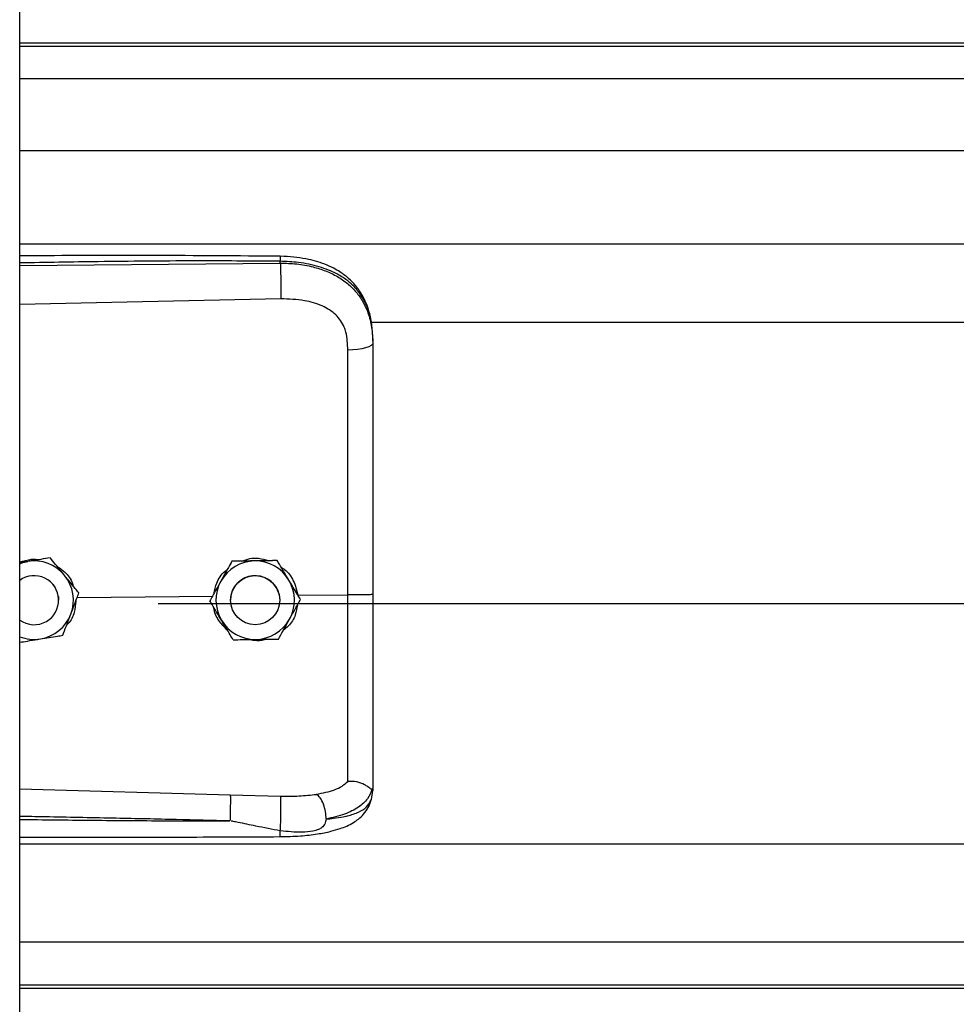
# Model space of a CAD drawing. Header units: inches. Extents: x 170 to 284, y 215 to 248.
# Tile 722 of 1056: x 227.164 to 227.368, y 221.931 to 222.146. Entities that reach past the tile are written whole.
import ezdxf

# ---------------------------------------------------------------- set-up
doc = ezdxf.new("R2010")
doc.units = ezdxf.units.IN
doc.header["$LTSCALE"] = 0.25
doc.header["$MEASUREMENT"] = 0
doc.layers.add('RH TOP OF HOOD', color=7, linetype='Continuous')

msp = doc.modelspace()

# ---------------------------------------------------------------- linework, layer by layer
at = {"layer": 'RH TOP OF HOOD'}
for p, q in [((227.163613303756, 220.1328032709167), (227.163613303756, 224.3332527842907)), ((231.195933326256, 222.1406792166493), (227.163613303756, 222.1406792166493)), ((227.163613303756, 222.1400398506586), (231.195933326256, 222.1400398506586)), ((227.163613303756, 222.1330217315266), (231.195933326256, 222.1330217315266)), ((227.163613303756, 222.1173376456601), (231.195933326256, 222.1173376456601)), ((227.163613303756, 222.0969496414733), (231.195933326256, 222.0969496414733)), ((227.163613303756, 222.0922012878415), (227.2204605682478, 222.0927379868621)), ((227.2204605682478, 222.0927379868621), (227.2204605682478, 222.0931493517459)), ((227.2205565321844, 222.0849491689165), (227.163613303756, 222.0837396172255)), ((227.2401614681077, 222.0798740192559), (231.119382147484, 222.0798740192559)), ((227.240656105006, 222.0758147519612), (227.240656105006, 222.07532643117)), ((227.1702658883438, 222.0284694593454), (227.1693373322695, 222.0283183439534)), ((227.1702658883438, 222.0284678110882), (227.1702658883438, 222.0284694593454)), ((227.1653878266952, 222.0276733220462), (227.163613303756, 222.0273844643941)), ((227.2099049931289, 222.0277097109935), (227.2099049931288, 222.0277113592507)), ((227.2197884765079, 222.0278580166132), (227.2197884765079, 222.0278596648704)), ((227.1709067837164, 222.0226092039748), (227.1713103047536, 222.022044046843)), ((227.1761474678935, 222.0198307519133), (227.205845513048, 222.0201150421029)), ((227.1765196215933, 222.0208130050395), (227.1765196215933, 222.0208146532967)), ((227.2242848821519, 222.0202915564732), (227.2351984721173, 222.0203960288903)), ((227.1721136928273, 222.019223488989), (227.1721136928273, 222.0192242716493)), ((227.193781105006, 222.0184815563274), (231.165765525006, 222.0184815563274)), ((227.2050916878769, 222.0190762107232), (227.2050916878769, 222.0190778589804)), ((227.2096249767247, 222.0192242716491), (227.2096249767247, 222.0192234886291)), ((227.2203253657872, 222.0192234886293), (227.2203253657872, 222.0192242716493)), ((227.2248586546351, 222.0193728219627), (227.2248586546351, 222.0193744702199)), ((227.163613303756, 221.9780679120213), (227.2095489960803, 221.9767361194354)), ((227.2095489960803, 221.9767361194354), (227.2205346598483, 221.9764739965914)), ((227.2403164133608, 221.9757593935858), (227.240656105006, 221.9777445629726)), ((227.240656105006, 221.9782733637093), (227.240656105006, 221.9777445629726)), ((227.163613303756, 221.966096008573), (231.195933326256, 221.966096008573)), ((227.163613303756, 221.9447170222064), (231.195933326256, 221.9447170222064)), ((231.195933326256, 221.9352317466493), (227.163613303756, 221.9352317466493)), ((227.163613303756, 221.9345923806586), (231.195933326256, 221.9345923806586))]:
    msp.add_line(p, q, dxfattribs=at)
at = {"layer": 'RH TOP OF HOOD', "flags": 128}
for points in [[(227.240656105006, 222.07532643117), (227.2405521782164, 222.0750306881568), (227.2402442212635, 222.0747458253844), (227.239743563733, 222.0744823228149), (227.2390686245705, 222.0742498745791), (227.238244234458, 222.0740570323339), (227.2373007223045, 222.0739108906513), (227.2362727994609, 222.0738168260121), (227.235198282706, 222.0737782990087)], [(227.163613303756, 222.0271838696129), (227.1642967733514, 222.0274214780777), (227.1653878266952, 222.0276733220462)], [(227.2195679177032, 222.0219685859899), (227.2201727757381, 222.020492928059), (227.2203253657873, 222.0192242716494)], [(227.1720495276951, 222.0200503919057), (227.1720936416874, 222.0196870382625), (227.1721136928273, 222.0192242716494)]]:
    msp.add_lwpolyline(points, dxfattribs=at)
at = {"layer": 'RH TOP OF HOOD'}
msp.add_circle((227.2149751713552, 222.0192234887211), 0.00535019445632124, dxfattribs=at)
for centre, radius, start, end in [((227.1667634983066, 222.0192242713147), 0.008560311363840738, 39.24773070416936, 99.24772960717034), ((227.2149751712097, 222.0192242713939), 0.00856031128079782, 90.85968127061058, 150.8596805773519), ((227.2149751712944, 222.0192242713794), 0.008560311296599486, 30.85968260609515, 90.85968183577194), ((227.1667634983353, 222.0192234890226), 0.005350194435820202, 300.0097421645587, 126.0718999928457), ((227.1667634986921, 222.0192242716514), 0.00856031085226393, 339.2477292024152, 39.24773059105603), ((227.2149751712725, 222.0192242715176), 0.005350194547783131, 30.85968222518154, 179.9999985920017), ((227.2149751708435, 222.0192242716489), 0.008560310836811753, 150.8596808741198, 210.859682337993), ((227.2149751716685, 222.0192242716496), 0.008560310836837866, 330.8596808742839, 30.85968233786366), ((227.166763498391, 222.0192242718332), 0.008560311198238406, 279.2477290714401, 339.2477287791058), ((227.1667634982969, 222.0192234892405), 0.005350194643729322, 233.9281021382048, 300.009741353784), ((227.2149751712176, 222.019224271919), 0.008560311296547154, 210.859682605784, 270.8596818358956), ((227.2149751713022, 222.0192242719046), 0.008560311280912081, 270.8596812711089, 330.8596805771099), ((227.1667634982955, 222.0192242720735), 0.008560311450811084, 248.4076756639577, 279.247729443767)]:
    msp.add_arc(centre, radius, start, end, dxfattribs=at)
for points, knots in [([(227.2204419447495, 222.094241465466), (227.2112249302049, 222.0943094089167), (227.1931380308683, 222.0944427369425), (227.17419448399, 222.0943854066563), (227.1644687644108, 222.0943326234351), (227.163613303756, 222.094327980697)], [0, 0, 0, 0, 0.4865830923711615, 0.9548405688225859, 1, 1, 1, 1]), ([(227.2204605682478, 222.0931493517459), (227.2141547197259, 222.0931886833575), (227.2009156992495, 222.0932712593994), (227.1819660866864, 222.0930900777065), (227.169325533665, 222.0928690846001), (227.163613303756, 222.0927692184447)], [0, 0, 0, 0, 0.3326703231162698, 0.6984356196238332, 1, 1, 1, 1]), ([(227.2204417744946, 222.0942255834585), (227.2204429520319, 222.0942296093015), (227.2204469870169, 222.0942434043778), (227.2204522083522, 222.0941284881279), (227.2204588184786, 222.0938356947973), (227.2204598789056, 222.0934197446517), (227.2204605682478, 222.093149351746)], [0, 0, 0, 0, 0.09787641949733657, 0.3353863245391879, 0.5679606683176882, 1, 1, 1, 1]), ([(227.2405696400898, 222.0778578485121), (227.2404506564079, 222.0789282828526), (227.2402352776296, 222.0808659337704), (227.2394903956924, 222.0833845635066), (227.2386331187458, 222.0852943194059), (227.2375579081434, 222.0870469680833), (227.236242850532, 222.088635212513), (227.2347721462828, 222.089930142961), (227.2333984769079, 222.0908900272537), (227.2319558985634, 222.0917214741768), (227.2295777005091, 222.0927886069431), (227.2266412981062, 222.093601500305), (227.2233323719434, 222.0941299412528), (227.2214406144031, 222.0942029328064), (227.2204419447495, 222.094241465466)], [0, 0, 0, 0, 0.1084465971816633, 0.1963050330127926, 0.2691828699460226, 0.3279968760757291, 0.4149595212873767, 0.4916410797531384, 0.5389760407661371, 0.5941910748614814, 0.6694152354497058, 0.8148545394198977, 0.9022606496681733, 1, 1, 1, 1]), ([(227.240656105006, 222.0758147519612), (227.240593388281, 222.0771712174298), (227.2404749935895, 222.0797319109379), (227.2395054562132, 222.0832228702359), (227.2382162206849, 222.085634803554), (227.2368523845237, 222.0873375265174), (227.2357694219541, 222.0883809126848), (227.2347104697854, 222.0892094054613), (227.2337210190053, 222.0898693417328), (227.2324866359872, 222.0905644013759), (227.2308926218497, 222.0912901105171), (227.2282289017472, 222.0921981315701), (227.2246938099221, 222.0929580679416), (227.2217872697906, 222.0930894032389), (227.2204605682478, 222.093149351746)], [0, 0, 0, 0, 0.1307156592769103, 0.2467609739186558, 0.3577928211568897, 0.4170971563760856, 0.4791482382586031, 0.5177152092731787, 0.5590896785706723, 0.6032945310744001, 0.6633484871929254, 0.7353692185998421, 0.8792082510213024, 0.9999999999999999, 0.9999999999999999, 0.9999999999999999, 0.9999999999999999]), ([(227.2204605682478, 222.0927379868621), (227.2204822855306, 222.0921621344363), (227.2205273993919, 222.0909659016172), (227.2205684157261, 222.0887408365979), (227.2205816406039, 222.0865634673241), (227.2205646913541, 222.085473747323), (227.2205565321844, 222.0849491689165)], [0, 0, 0, 0, 0.2406941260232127, 0.499999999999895, 0.7593058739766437, 1, 1, 1, 1]), ([(227.2204605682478, 222.0927379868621), (227.2216573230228, 222.0927063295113), (227.2240896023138, 222.0926419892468), (227.2274191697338, 222.092023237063), (227.2303975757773, 222.0910800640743), (227.2329292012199, 222.0898664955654), (227.2351748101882, 222.0883205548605), (227.2370374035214, 222.0864853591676), (227.2385310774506, 222.0843501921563), (227.2397003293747, 222.0817956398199), (227.240497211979, 222.0787193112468), (227.240602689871, 222.0764670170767), (227.240656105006, 222.07532643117)], [0, 0, 0, 0, 0.1094013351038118, 0.2223468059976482, 0.315179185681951, 0.4102231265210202, 0.5012749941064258, 0.5946006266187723, 0.6834485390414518, 0.7745330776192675, 0.8858211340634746, 1, 1, 1, 1]), ([(227.2347726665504, 222.0777116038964), (227.2347726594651, 222.077711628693), (227.2346701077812, 222.0780705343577), (227.2341749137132, 222.0794767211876), (227.2326388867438, 222.0816794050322), (227.2295718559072, 222.0835826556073), (227.2254556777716, 222.0847943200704), (227.2223029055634, 222.08489397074), (227.2205565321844, 222.0849491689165)], [0, 0, 0, 0, 4.497367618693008e-06, 0.06509473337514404, 0.261670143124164, 0.4753105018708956, 0.709365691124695, 1, 1, 1, 1]), ([(227.235198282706, 222.0737782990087), (227.2351283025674, 222.0751029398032), (227.2350583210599, 222.0764276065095), (227.234772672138, 222.0777115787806), (227.2347726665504, 222.0777116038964)], [0, 0, 0, 0, 0.999980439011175, 1, 1, 1, 1]), ([(227.240656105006, 222.07532643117), (227.240656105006, 222.0716962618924), (227.240656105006, 222.0644253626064), (227.240656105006, 222.0533446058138), (227.240656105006, 222.0421620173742), (227.240656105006, 222.0311933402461), (227.240656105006, 222.0239455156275), (227.240656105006, 222.0204657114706)], [0, 0, 0, 0, 0.2027568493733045, 0.4061035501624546, 0.60886041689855, 0.8122072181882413, 1, 1, 1, 1]), ([(227.2351984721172, 222.0203960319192), (227.2351984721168, 222.0203960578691), (227.235198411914, 222.0237823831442), (227.2351983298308, 222.0308290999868), (227.2351982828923, 222.0415022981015), (227.2351982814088, 222.0523783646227), (227.2351982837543, 222.0631656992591), (227.2351982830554, 222.0702407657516), (227.235198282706, 222.0737782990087)], [0, 0, 0, 0, 1.439079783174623e-06, 0.1877923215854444, 0.3908439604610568, 0.5938956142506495, 0.796947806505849, 1, 1, 1, 1]), ([(227.163613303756, 222.0275033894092), (227.1644509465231, 222.0277840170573), (227.1658601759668, 222.0282561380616), (227.1673332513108, 222.0281375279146), (227.1679307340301, 222.0280894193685)], [0, 0, 0, 0, 0.5943977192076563, 1, 1, 1, 1]), ([(227.1702658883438, 222.0284678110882), (227.1695903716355, 222.0283577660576), (227.1682234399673, 222.028135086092), (227.1665583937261, 222.0278639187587), (227.1656051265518, 222.0277087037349), (227.1653878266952, 222.0276733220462)], [0, 0, 0, 0, 0.42997043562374, 0.870060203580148, 0.9999999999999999, 0.9999999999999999, 0.9999999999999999, 0.9999999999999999]), ([(227.1733927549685, 222.0246423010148), (227.173269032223, 222.0247937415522), (227.1723013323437, 222.025978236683), (227.1712402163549, 222.0272769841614), (227.1703608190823, 222.0283532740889), (227.1702658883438, 222.0284694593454)], [0, 0, 0, 0, 0.1156468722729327, 0.9045342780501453, 1, 1, 1, 1]), ([(227.1733927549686, 222.0246401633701), (227.173269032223, 222.0247916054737), (227.1723013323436, 222.0259761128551), (227.1712402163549, 222.0272750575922), (227.1703608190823, 222.0283515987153), (227.1702658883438, 222.0284678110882)], [0, 0, 0, 0, 0.115646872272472, 0.9045342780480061, 1, 1, 1, 1]), ([(227.2120514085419, 222.0277437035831), (227.2126203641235, 222.0279569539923), (227.2138018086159, 222.0283997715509), (227.2158463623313, 222.0284548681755), (227.2171835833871, 222.0280480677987), (227.217895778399, 222.0278314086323)], [0, 0, 0, 0, 0.3027399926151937, 0.6286439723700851, 1, 1, 1, 1]), ([(227.1715370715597, 222.0267734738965), (227.1721864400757, 222.0263456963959), (227.1736774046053, 222.025363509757), (227.1749790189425, 222.0236310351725), (227.1752549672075, 222.0223947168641), (227.1753103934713, 222.022146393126)], [0, 0, 0, 0, 0.3814222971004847, 0.8757540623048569, 1, 1, 1, 1]), ([(227.2060093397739, 222.0207239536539), (227.2061717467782, 222.0214759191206), (227.2065506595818, 222.0232303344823), (227.2076800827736, 222.0250708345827), (227.2087198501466, 222.0258022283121), (227.2089184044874, 222.0259418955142)], [0, 0, 0, 0, 0.3776771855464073, 0.8811610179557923, 1, 1, 1, 1]), ([(227.2099049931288, 222.0277113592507), (227.2095717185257, 222.0271136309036), (227.2088973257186, 222.0259041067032), (227.2080758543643, 222.0244307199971), (227.2076055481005, 222.0235871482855), (227.2074983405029, 222.0233948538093)], [0, 0, 0, 0, 0.4299704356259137, 0.8700602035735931, 1, 1, 1, 1]), ([(227.2099049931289, 222.0277097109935), (227.2095717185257, 222.0271118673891), (227.2088973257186, 222.0259021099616), (227.2080758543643, 222.024428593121), (227.2076055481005, 222.0235850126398), (227.2074983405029, 222.0233927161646)], [0, 0, 0, 0, 0.4299704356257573, 0.8700602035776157, 1, 1, 1, 1]), ([(227.2148467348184, 222.0277857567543), (227.2135746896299, 222.0277666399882), (227.2118781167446, 222.0277411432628), (227.2102999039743, 222.0277173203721), (227.2099049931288, 222.0277113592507)], [0, 0, 0, 0, 0.7497733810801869, 0.9999999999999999, 0.9999999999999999, 0.9999999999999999, 0.9999999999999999]), ([(227.2148467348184, 222.0277836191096), (227.21357468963, 222.0277645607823), (227.2118781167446, 222.0277391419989), (227.2102999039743, 222.0277156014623), (227.2099049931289, 222.0277097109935)], [0, 0, 0, 0, 0.749773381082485, 1, 1, 1, 1]), ([(227.2197884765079, 222.0278596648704), (227.2191041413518, 222.0278494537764), (227.2177193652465, 222.0278287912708), (227.216032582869, 222.0278035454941), (227.2150668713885, 222.027789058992), (227.2148467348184, 222.0277857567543)], [0, 0, 0, 0, 0.4299704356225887, 0.870060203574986, 0.9999999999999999, 0.9999999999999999, 0.9999999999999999, 0.9999999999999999]), ([(227.2197884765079, 222.0278580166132), (227.2191041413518, 222.027847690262), (227.2177193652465, 222.0278267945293), (227.2160325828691, 222.027801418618), (227.2150668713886, 222.0277869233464), (227.2148467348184, 222.0277836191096)], [0, 0, 0, 0, 0.4299704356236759, 0.8700602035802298, 1, 1, 1, 1]), ([(227.2223235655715, 222.0236173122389), (227.2222232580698, 222.0237851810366), (227.2214387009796, 222.0250981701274), (227.2205784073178, 222.0265378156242), (227.2198654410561, 222.0277308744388), (227.2197884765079, 222.0278596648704)], [0, 0, 0, 0, 0.1156468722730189, 0.9045342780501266, 1, 1, 1, 1]), ([(227.2223235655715, 222.0236151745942), (227.2222232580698, 222.0237830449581), (227.2214387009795, 222.0250960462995), (227.2205784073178, 222.026535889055), (227.2198654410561, 222.0277291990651), (227.2197884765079, 222.0278580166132)], [0, 0, 0, 0, 0.1156468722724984, 0.9045342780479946, 1, 1, 1, 1]), ([(227.2206633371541, 222.0263956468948), (227.2209084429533, 222.0262477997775), (227.2220412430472, 222.0255644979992), (227.223515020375, 222.0234650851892), (227.2240221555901, 222.0213745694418), (227.2242848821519, 222.0202915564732)], [0, 0, 0, 0, 0.1174426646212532, 0.5427821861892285, 1, 1, 1, 1]), ([(227.1765196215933, 222.0208146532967), (227.1762555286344, 222.0211379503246), (227.1752563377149, 222.0223611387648), (227.174182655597, 222.0236754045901), (227.1733927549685, 222.0246423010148)], [0, 0, 0, 0, 0.2643068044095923, 1, 1, 1, 1]), ([(227.1765196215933, 222.0208130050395), (227.1762555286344, 222.0211362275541), (227.1752563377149, 222.0223591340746), (227.174182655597, 222.0236733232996), (227.1733927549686, 222.0246401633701)], [0, 0, 0, 0, 0.2643068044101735, 1, 1, 1, 1]), ([(227.2074983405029, 222.0233948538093), (227.2068788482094, 222.0222836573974), (227.2060526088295, 222.0208016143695), (227.2052840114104, 222.0194228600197), (227.2050916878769, 222.0190778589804)], [0, 0, 0, 0, 0.7497733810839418, 0.9999999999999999, 0.9999999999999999, 0.9999999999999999, 0.9999999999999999]), ([(227.2074983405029, 222.0233927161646), (227.2068788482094, 222.0222815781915), (227.2060526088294, 222.0207996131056), (227.2052840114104, 222.0194211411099), (227.2050916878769, 222.0190762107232)], [0, 0, 0, 0, 0.7497733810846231, 1, 1, 1, 1]), ([(227.2248586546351, 222.0193744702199), (227.2246445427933, 222.0197328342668), (227.2238344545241, 222.0210886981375), (227.2229639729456, 222.0225455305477), (227.2223235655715, 222.0236173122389)], [0, 0, 0, 0, 0.2643068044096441, 1, 1, 1, 1]), ([(227.2248586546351, 222.0193728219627), (227.2246445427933, 222.0197311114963), (227.2238344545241, 222.0210866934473), (227.2229639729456, 222.0225434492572), (227.2223235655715, 222.0236151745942)], [0, 0, 0, 0, 0.2643068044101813, 1, 1, 1, 1]), ([(227.1747684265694, 222.0161911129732), (227.1752191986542, 222.0173807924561), (227.1758204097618, 222.0189675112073), (227.1763796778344, 222.0204436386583), (227.1765196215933, 222.0208130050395)], [0, 0, 0, 0, 0.7497733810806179, 1, 1, 1, 1]), ([(227.2351982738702, 221.9797054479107), (227.2351982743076, 221.9799681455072), (227.2351982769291, 221.9815426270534), (227.2351982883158, 221.9849740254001), (227.2351983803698, 221.990575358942), (227.2351986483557, 221.9970151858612), (227.2351990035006, 222.0042412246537), (227.2351992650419, 222.0121160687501), (227.2351992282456, 222.0176440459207), (227.2351991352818, 222.0203960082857), (227.2351991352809, 222.0203960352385)], [0, 0, 0, 0, 0.03155846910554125, 0.1891461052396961, 0.3467338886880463, 0.5043277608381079, 0.6619226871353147, 0.8309600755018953, 0.9999983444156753, 1, 1, 1, 1]), ([(227.240656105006, 222.0204657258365), (227.240574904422, 222.0204543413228), (227.240412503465, 222.020431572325), (227.2391596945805, 222.0204036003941), (227.2373622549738, 222.0203875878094), (227.2359201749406, 222.0203932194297), (227.2351991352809, 222.0203960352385)], [0, 0, 0, 0, 0.2500007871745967, 0.5000009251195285, 0.7500005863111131, 1, 1, 1, 1]), ([(227.240656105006, 222.0204657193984), (227.240656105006, 222.0174284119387), (227.240656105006, 222.0112529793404), (227.240656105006, 222.0024660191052), (227.240656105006, 221.9942994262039), (227.240656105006, 221.9877193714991), (227.240656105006, 221.9823346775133), (227.240656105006, 221.9796341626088), (227.240656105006, 221.9782733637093)], [0, 0, 0, 0, 0.1870908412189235, 0.3803918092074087, 0.5558755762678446, 0.7364481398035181, 0.8671952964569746, 1, 1, 1, 1]), ([(227.1758536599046, 222.0190553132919), (227.1757775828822, 222.0182296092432), (227.1756155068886, 222.0164705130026), (227.1747666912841, 222.0146625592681), (227.1739824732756, 222.01396186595), (227.1738936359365, 222.0138824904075)], [0, 0, 0, 0, 0.4395923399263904, 0.9365162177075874, 1, 1, 1, 1]), ([(227.2076267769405, 222.0148333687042), (227.2075264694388, 222.0150012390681), (227.2067419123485, 222.0163142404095), (227.2058816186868, 222.017754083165), (227.2051686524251, 222.018947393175), (227.2050916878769, 222.0190762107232)], [0, 0, 0, 0, 0.1156468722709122, 0.9045342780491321, 1, 1, 1, 1]), ([(227.2089075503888, 222.0126900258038), (227.2082564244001, 222.0133521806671), (227.2069083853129, 222.0147230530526), (227.2060067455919, 222.0165939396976), (227.205962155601, 222.0176069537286), (227.2059615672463, 222.0176203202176)], [0, 0, 0, 0, 0.4797011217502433, 0.9931347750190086, 1, 1, 1, 1]), ([(227.2241787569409, 222.0181531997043), (227.224066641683, 222.0174399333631), (227.2238039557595, 222.0157687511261), (227.2226496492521, 222.0138460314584), (227.2215149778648, 222.0129946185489), (227.221150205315, 222.0127209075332)], [0, 0, 0, 0, 0.3356490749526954, 0.7864254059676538, 1, 1, 1, 1]), ([(227.2224520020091, 222.0150558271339), (227.2230714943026, 222.0161670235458), (227.2238977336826, 222.0176490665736), (227.2246663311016, 222.0190278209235), (227.2248586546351, 222.0193728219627)], [0, 0, 0, 0, 0.7497733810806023, 1, 1, 1, 1]), ([(227.1730172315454, 222.0115697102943), (227.1732597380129, 222.0122096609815), (227.1737504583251, 222.0135046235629), (227.1743481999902, 222.0150820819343), (227.1746904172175, 222.015985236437), (227.1747684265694, 222.0161911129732)], [0, 0, 0, 0, 0.4299704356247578, 0.8700602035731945, 0.9999999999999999, 0.9999999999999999, 0.9999999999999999, 0.9999999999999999]), ([(227.2101618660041, 222.0105910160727), (227.2099477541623, 222.0109493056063), (227.2091376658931, 222.0123048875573), (227.2082671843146, 222.0137616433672), (227.2076267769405, 222.0148333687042)], [0, 0, 0, 0, 0.2643068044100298, 1, 1, 1, 1]), ([(227.2200453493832, 222.0107393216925), (227.2203786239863, 222.0113370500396), (227.2210530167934, 222.01254657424), (227.2218744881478, 222.014019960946), (227.2223447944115, 222.0148635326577), (227.2224520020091, 222.0150558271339)], [0, 0, 0, 0, 0.4299704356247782, 0.8700602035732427, 1, 1, 1, 1]), ([(227.1681391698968, 222.0107752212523), (227.169394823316, 222.0109796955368), (227.1710695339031, 222.0112524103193), (227.1726274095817, 222.0115062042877), (227.1730172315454, 222.0115697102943)], [0, 0, 0, 0, 0.7497733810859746, 1, 1, 1, 1]), ([(227.163613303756, 222.0100385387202), (227.1641730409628, 222.0101296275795), (227.16542477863, 222.0103333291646), (227.1669687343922, 222.0105846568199), (227.1679218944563, 222.0107398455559), (227.1681391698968, 222.0107752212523)], [0, 0, 0, 0, 0.3844201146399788, 0.8596768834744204, 0.9999999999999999, 0.9999999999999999, 0.9999999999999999, 0.9999999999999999]), ([(227.2101618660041, 222.0105910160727), (227.2108462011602, 222.0106012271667), (227.2122309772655, 222.0106218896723), (227.213917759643, 222.010647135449), (227.2148834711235, 222.0106616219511), (227.2151036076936, 222.0106649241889)], [0, 0, 0, 0, 0.4299704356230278, 0.8700602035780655, 1, 1, 1, 1]), ([(227.2172478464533, 222.0106971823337), (227.2171539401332, 222.0106605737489), (227.2163795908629, 222.0103587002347), (227.215083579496, 222.0102997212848), (227.2139755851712, 222.0105523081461), (227.2135816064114, 222.0106421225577)], [0, 0, 0, 0, 0.0816716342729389, 0.6734623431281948, 1, 1, 1, 1]), ([(227.2151036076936, 222.0106649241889), (227.2163756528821, 222.0106840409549), (227.2180722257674, 222.0107095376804), (227.2196504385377, 222.0107333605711), (227.2200453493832, 222.0107393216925)], [0, 0, 0, 0, 0.7497733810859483, 1, 1, 1, 1]), ([(227.2283641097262, 221.9768814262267), (227.2297376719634, 221.9771692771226), (227.2318220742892, 221.9776060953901), (227.2339978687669, 221.9786468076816), (227.2347968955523, 221.9793521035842), (227.2351983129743, 221.9797064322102)], [0, 0, 0, 0, 0.4901989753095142, 0.7438846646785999, 0.9999999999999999, 0.9999999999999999, 0.9999999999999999, 0.9999999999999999]), ([(227.2404590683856, 221.9780230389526), (227.2404099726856, 221.9780145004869), (227.2403091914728, 221.9779969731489), (227.2400175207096, 221.9781832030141), (227.2395521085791, 221.9785140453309), (227.2386758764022, 221.9790941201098), (227.2371966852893, 221.9797122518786), (227.2358558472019, 221.9797083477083), (227.235198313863, 221.979706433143)], [0, 0, 0, 0, 0.1136768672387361, 0.2333502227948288, 0.3620694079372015, 0.501916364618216, 0.7557448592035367, 0.9999999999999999, 0.9999999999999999, 0.9999999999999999, 0.9999999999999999]), ([(227.2095490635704, 221.9767361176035), (227.2095557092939, 221.9764972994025), (227.2095659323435, 221.9761299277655), (227.209563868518, 221.975268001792), (227.2095562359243, 221.9744931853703), (227.2095420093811, 221.9736326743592), (227.2095170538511, 221.9724732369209), (227.2094906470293, 221.9716298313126), (227.2094734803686, 221.9710815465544)], [0, 0, 0, 0, 0.2394514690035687, 0.3683457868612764, 0.4999761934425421, 0.6316105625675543, 0.7605158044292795, 0.9999999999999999, 0.9999999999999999, 0.9999999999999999, 0.9999999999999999]), ([(227.2205346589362, 221.9764739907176), (227.2218867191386, 221.9764667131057), (227.2245887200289, 221.9764521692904), (227.2270953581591, 221.9767366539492), (227.2283476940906, 221.9768787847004)], [0, 0, 0, 0, 0.5003922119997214, 1, 1, 1, 1]), ([(227.2304531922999, 221.9714803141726), (227.2304283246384, 221.9720103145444), (227.2303766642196, 221.9731113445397), (227.2299009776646, 221.9747738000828), (227.2291962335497, 221.9761618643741), (227.2286330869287, 221.9766472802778), (227.2283618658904, 221.9768810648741)], [0, 0, 0, 0, 0.2405618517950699, 0.4997464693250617, 0.7590693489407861, 1, 1, 1, 1]), ([(227.2404632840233, 221.9780228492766), (227.2401876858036, 221.9773008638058), (227.2396216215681, 221.9758179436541), (227.237568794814, 221.9739846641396), (227.2345805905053, 221.9724266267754), (227.2318535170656, 221.971803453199), (227.2304536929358, 221.9714835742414)], [0, 0, 0, 0, 0.2305257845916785, 0.4734878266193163, 0.7297379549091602, 0.9999999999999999, 0.9999999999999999, 0.9999999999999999, 0.9999999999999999]), ([(227.240656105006, 221.9782733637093), (227.2406560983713, 221.9782720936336), (227.240656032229, 221.9782594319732), (227.240648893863, 221.978155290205), (227.2405504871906, 221.9780769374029), (227.2404627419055, 221.9780070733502)], [0, 0, 0, 0, 0.01193493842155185, 0.118981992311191, 1, 1, 1, 1]), ([(227.2204035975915, 221.967650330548), (227.2218916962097, 221.967686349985), (227.2246728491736, 221.9677536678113), (227.2284077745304, 221.9681766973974), (227.231283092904, 221.9687360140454), (227.233384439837, 221.9693445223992), (227.2349672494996, 221.9699526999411), (227.2363429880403, 221.9706479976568), (227.237614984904, 221.9715307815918), (227.2387421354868, 221.9726056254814), (227.239755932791, 221.9740245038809), (227.2401105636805, 221.9751264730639), (227.2402994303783, 221.9757133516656)], [0, 0, 0, 0, 0.1696911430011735, 0.3171409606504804, 0.4424359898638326, 0.5384364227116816, 0.6083291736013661, 0.6840959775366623, 0.7426779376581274, 0.8151683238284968, 0.9015637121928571, 1, 1, 1, 1]), ([(227.2204492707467, 221.9689035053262), (227.2204652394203, 221.9691440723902), (227.2204989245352, 221.9696515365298), (227.2205437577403, 221.9706616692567), (227.2205808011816, 221.9718491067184), (227.2206035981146, 221.9731210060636), (227.2206087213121, 221.9743244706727), (227.2205963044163, 221.9753203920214), (227.2205712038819, 221.9760597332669), (227.2205464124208, 221.9763407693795), (227.2205346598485, 221.9764739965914)], [0, 0, 0, 0, 0.1098512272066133, 0.2317256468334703, 0.3631776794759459, 0.4999999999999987, 0.6368223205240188, 0.7682743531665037, 0.890148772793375, 1, 1, 1, 1]), ([(227.2304547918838, 221.9714818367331), (227.2310010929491, 221.9715389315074), (227.2323060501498, 221.9716753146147), (227.2337048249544, 221.9719034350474), (227.2346598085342, 221.9720973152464), (227.2358931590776, 221.9723751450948), (227.2375795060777, 221.9729413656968), (227.2393992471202, 221.9740668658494), (227.2400047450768, 221.9751842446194), (227.2403164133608, 221.9757593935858)], [0, 0, 0, 0, 0.1091879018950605, 0.2608187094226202, 0.3077983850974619, 0.3355235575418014, 0.5627886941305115, 0.7749539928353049, 1, 1, 1, 1]), ([(227.2094733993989, 221.9710791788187), (227.2055733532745, 221.9711784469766), (227.1973032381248, 221.9713889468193), (227.1841913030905, 221.9716711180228), (227.1732434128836, 221.9718836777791), (227.1662272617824, 221.9720117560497), (227.1640522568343, 221.9720497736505), (227.163613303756, 221.9720574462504)], [0, 0, 0, 0, 0.2551597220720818, 0.5410705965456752, 0.8577348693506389, 0.9712884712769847, 1, 1, 1, 1]), ([(227.163613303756, 221.9714123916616), (227.1662109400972, 221.971380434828), (227.1712769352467, 221.9713181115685), (227.1788410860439, 221.971237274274), (227.1864933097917, 221.9711680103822), (227.194251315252, 221.9711164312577), (227.2019738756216, 221.9710833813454), (227.2070107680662, 221.9710805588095), (227.209473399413, 221.9710791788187)], [0, 0, 0, 0, 0.1699411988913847, 0.3314248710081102, 0.494842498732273, 0.6705311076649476, 0.8389164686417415, 1, 1, 1, 1]), ([(227.2204492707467, 221.9689035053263), (227.2186684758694, 221.9692495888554), (227.2156134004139, 221.969843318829), (227.2121774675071, 221.9705633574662), (227.2104392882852, 221.970920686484), (227.2099417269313, 221.9710219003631), (227.2097911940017, 221.9710479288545), (227.2097408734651, 221.9710566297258)], [0, 0, 0, 0, 0.5022803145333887, 0.8616962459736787, 0.9584272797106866, 0.9861029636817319, 1, 1, 1, 1]), ([(227.2304545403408, 221.9714786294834), (227.2303800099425, 221.9711083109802), (227.2302761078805, 221.970592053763), (227.2299043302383, 221.9699946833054), (227.2294837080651, 221.9695617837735), (227.2286799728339, 221.9691172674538), (227.227202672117, 221.9687557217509), (227.2244418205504, 221.9685155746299), (227.2220450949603, 221.9687484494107), (227.2204492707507, 221.9689035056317)], [0, 0, 0, 0, 0.1001269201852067, 0.1395859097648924, 0.1897135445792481, 0.2582342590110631, 0.3697357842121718, 0.5803479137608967, 1, 1, 1, 1]), ([(227.2204035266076, 221.9676722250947), (227.2204042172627, 221.9676653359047), (227.2204107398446, 221.9676002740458), (227.220421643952, 221.9677899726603), (227.2204357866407, 221.9681168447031), (227.2204444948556, 221.9685493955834), (227.2204484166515, 221.9688401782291), (227.2204492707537, 221.9689035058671)], [0, 0, 0, 0, 0.03436730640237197, 0.324566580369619, 0.6210149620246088, 0.9174633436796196, 1, 1, 1, 1]), ([(227.163613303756, 221.9675131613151), (227.1672794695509, 221.9675138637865), (227.1787519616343, 221.9675160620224), (227.197682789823, 221.9675438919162), (227.2129459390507, 221.9676153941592), (227.2204035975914, 221.9676503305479)], [0, 0, 0, 0, 0.1936599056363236, 0.6060178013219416, 0.9999999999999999, 0.9999999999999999, 0.9999999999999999, 0.9999999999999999])]:
    msp.add_open_spline(points, degree=3, knots=knots, dxfattribs=at)

doc.saveas('drawing.dxf')
